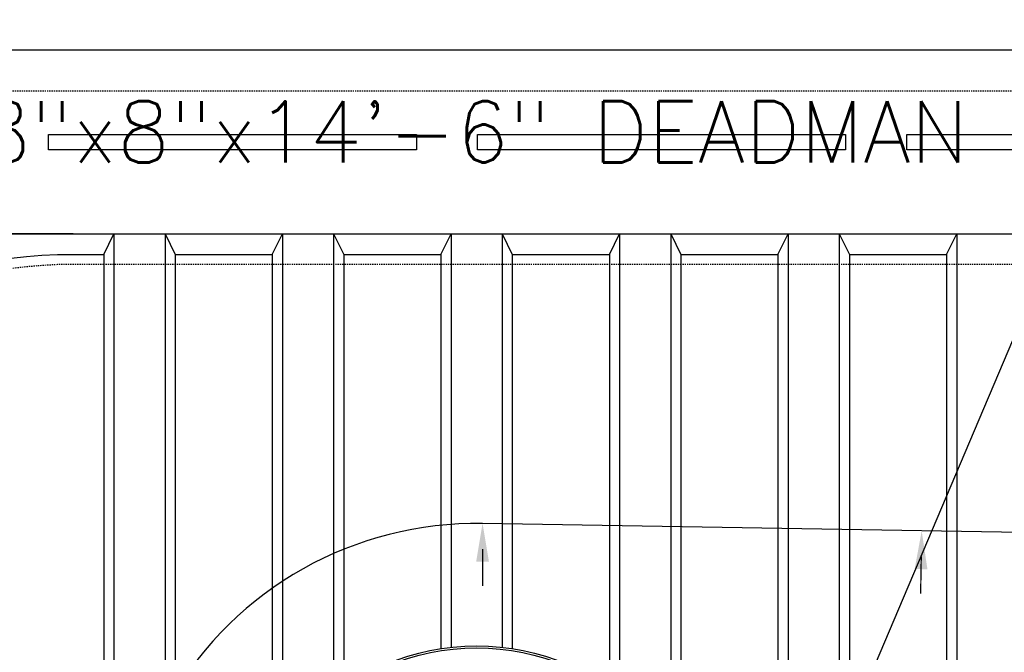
# Model space of a CAD drawing. Extents: x -285 to 5863, y 308 to 3178.
# Tile 588 of 622: x 4914 to 5010, y 1420 to 1482. Entities that reach past the tile are written whole.
import ezdxf
from ezdxf.enums import TextEntityAlignment as Align

# ---------------------------------------------------------------- set-up
doc = ezdxf.new("R2010")
doc.units = 0
doc.header["$MEASUREMENT"] = 0
doc.header["$PDSIZE"] = 1
doc.linetypes.add('HIDDEN3', pattern=[0.1875, 0.125, -0.0625])
doc.linetypes.add('VAPOR', pattern=[0.375, 0.25, -0.125])
doc.layers.get('0').update_dxf_attribs({"color": 255, "linetype": 'CONTINUOUS'})
doc.layers.get('DEFPOINTS').update_dxf_attribs({"linetype": 'CONTINUOUS'})
for name, color, linetype in [('DIM', 3, 'CONTINUOUS'), ('PIPING-VAPOR', 3, 'VAPOR'), ('TANK-ANCHOR', 4, 'CONTINUOUS'), ('TANK-MANHOLE-COVER-40', 2, 'CONTINUOUS'), ('TANK-SLOPE', 3, 'CONTINUOUS'), ('TANK-UST', 5, 'CONTINUOUS'), ('TANK-UST-RIB', 7, 'CONTINUOUS'), ('TEXT', 3, 'CONTINUOUS')]:
    doc.layers.add(name, color=color, linetype=linetype)
doc.styles.add('SIMPLEX', font='simplex')
doc.dimstyles.new('DIM64', dxfattribs={"dimscale": 64, "dimtxt": 0.09375, "dimasz": 0.09375, "dimexe": 0.0625, "dimexo": 0.0625, "dimgap": 0.046875, "dimtad": 1, "dimdec": 4, "dimzin": 3, "dimdsep": 46, "dimlunit": 4, "dimtxsty": 'SIMPLEX', "dimcen": 0, "dimclrd": 256, "dimclre": 256, "dimclrt": 256, "dimadec": 0, "dimazin": 0, "dimtfac": 1, "dimtdec": 4, "dimtmove": 0, "dimatfit": 3, "dimfxl": 1, "dimfrac": 2, "dimtolj": 1, "dimtzin": 0, "dimarcsym": 0})

# ---------------------------------------------------------------- blocks, each defined once
blk = doc.blocks.new('*D63')
at = {"layer": 'DEFPOINTS', "color": 0, "transparency": 16777216}
for p in [(4793.479, 1497.018), (4823.485, 1497.018), (4923.229, 1461.018)]:
    blk.add_point(p, dxfattribs=at)
at = {"layer": 'DIM', "lineweight": -2, "transparency": 16777216}
for p, q in [((4819.485, 1497.018), (4789.479, 1497.018)), ((4793.479, 1467.018), (4793.479, 1491.018)), ((4919.229, 1461.018), (4789.479, 1461.018))]:
    blk.add_line(p, q, dxfattribs=at)
at = {"layer": 'DIM', "transparency": 16777216}
for points in [[(4792.479, 1491.018), (4794.479, 1491.018), (4793.479, 1497.018)], [(4792.479, 1467.018), (4794.479, 1467.018), (4793.479, 1461.018)]]:
    blk.add_solid(points, dxfattribs=at)
at = {"layer": 'DIM', "transparency": 16777216, "insert": (4786.907, 1479.018), "char_height": 6, "attachment_point": 5, "rotation": 90, "style": 'SIMPLEX'}
blk.add_mtext('\\A1;3\'-0"', dxfattribs=at)

msp = doc.modelspace()

# ---------------------------------------------------------------- linework, layer by layer
msp.add_line((4526.86546, 307.96659), (5743.45636, 3178.14276))
at = {"layer": 'PIPING-VAPOR', "ltscale": 0.5}
msp.add_line((5169.47882, 1475.01839), (4823.47882, 1475.01839), dxfattribs=at)
at = {"layer": 'TANK-ANCHOR'}
msp.add_lwpolyline([(5042.83467, 1479.01839), (4868.83467, 1479.01839), (4868.83467, 1461.01839), (5042.83467, 1461.01839)], close=True, dxfattribs=at)
at = {"layer": 'TANK-ANCHOR', "color": 7}
for points in [[(4916.83467, 1469.26839), (4916.83467, 1470.76839), (4952.83467, 1470.76839), (4952.83467, 1469.26839)], [(4958.83467, 1469.26839), (4958.83467, 1470.76839), (4994.83467, 1470.76839), (4994.83467, 1469.26839)], [(5000.83467, 1469.26839), (5000.83467, 1470.76839), (5036.83467, 1470.76839), (5036.83467, 1469.26839)]]:
    msp.add_lwpolyline(points, close=True, dxfattribs=at)
at = {"layer": 'TANK-MANHOLE-COVER-40', "color": 4, "linetype": 'Continuous'}
msp.add_circle((4958.72882, 1398.01916), 22.63902, dxfattribs=at)
at = {"layer": 'TANK-MANHOLE-COVER-40', "color": 1, "linetype": 'Continuous'}
msp.add_circle((4958.72882, 1398.01916), 22.44094, dxfattribs=at)
at = {"layer": 'TANK-SLOPE'}
msp.add_lwpolyline([(5045.28867, 1364.83561, 0.9832619), (5045.28926, 1431.20116), (4959.31377, 1432.65324, 1.01702303), (4959.31315, 1363.38507)], format="xyb", close=True, dxfattribs=at)
at = {"layer": 'TANK-SLOPE', "const_width": 0.125}
for points in [[(4959.31377, 1430.15324), (4959.31377, 1426.51245)], [(5002.2593, 1429.42756), (5002.19781, 1425.78729)]]:
    msp.add_lwpolyline(points, dxfattribs=at)
at = {"layer": 'TANK-SLOPE'}
for points in [[(4958.68877, 1428.90324), (4959.31377, 1432.65324), (4959.93877, 1428.90324)], [(5002.8631, 1428.16718), (5002.30151, 1431.9272), (5001.61328, 1428.18829)]]:
    msp.add_solid(points, dxfattribs=at)
at = {"layer": 'TANK-UST'}
msp.add_lwpolyline([(4917.6928, 1337.01839, -0.9543276), (4917.6928, 1459.01839), (4922.22882, 1459.01839), (4923.22882, 1461.01839), (4928.22882, 1461.01839), (4929.22882, 1459.01839), (4938.72882, 1459.01839), (4939.72882, 1461.01839), (4944.72882, 1461.01839), (4945.72882, 1459.01839), (4955.22882, 1459.01839), (4956.22882, 1461.01839), (4961.22882, 1461.01839), (4962.22882, 1459.01839), (4971.72882, 1459.01839), (4972.72882, 1461.01839), (4977.72882, 1461.01839), (4978.72882, 1459.01839), (4988.22882, 1459.01839), (4989.22882, 1461.01839), (4994.22882, 1461.01839), (4995.22882, 1459.01839), (5004.72882, 1459.01839), (5005.72882, 1461.01839), (5010.72882, 1461.01839)], format="xyb", dxfattribs=at)
at = {"layer": 'TANK-UST', "color": 2, "linetype": 'HIDDEN3'}
msp.add_lwpolyline([(4922.22882, 1458.01839), (4917.71627, 1458.01839, 0.9539575), (4917.71627, 1338.01839), (4922.22882, 1338.01839), (5017.47902, 1338.01839), (5116.49837, 1338.01839), (5341.49837, 1338.01839), (5345.99157, 1338.01839, 0.9539575), (5345.99157, 1458.01839), (5341.49837, 1458.01839), (5116.49837, 1458.01839), (5017.47902, 1458.01839)], format="xyb", close=True, dxfattribs=at)
at = {"layer": 'TANK-UST-RIB'}
for p, q in [((4923.22882, 1461.01839), (4923.22882, 1335.01839)), ((4928.22882, 1461.01839), (4928.22882, 1335.01839)), ((4939.72882, 1461.01839), (4939.72882, 1410.32795)), ((4944.72882, 1461.01839), (4944.72882, 1415.80955)), ((4956.22882, 1461.01839), (4956.22882, 1420.51895)), ((4961.22882, 1461.01839), (4961.22882, 1420.51895)), ((4972.72882, 1461.01839), (4972.72882, 1415.80955)), ((4977.72882, 1461.01839), (4977.72882, 1410.32795)), ((4989.22882, 1461.01839), (4989.22882, 1335.01839)), ((4994.22882, 1461.01839), (4994.22882, 1406.28388)), ((5005.72882, 1461.01839), (5005.72882, 1406.28388)), ((4922.22882, 1459.01839), (4922.22882, 1337.01839)), ((4929.22882, 1459.01839), (4929.22882, 1337.01839)), ((4938.72882, 1459.01839), (4938.72882, 1408.62619)), ((4945.72882, 1459.01839), (4945.72882, 1416.55283)), ((4955.22882, 1459.01839), (4955.22882, 1420.38523)), ((4962.22882, 1459.01839), (4962.22882, 1420.38523)), ((4971.72882, 1459.01839), (4971.72882, 1416.55283)), ((4978.72882, 1459.01839), (4978.72882, 1408.62619)), ((4988.22882, 1459.01839), (4988.22882, 1337.01839)), ((4995.22882, 1459.01839), (4995.22882, 1406.89635)), ((5004.72882, 1459.01839), (5004.72882, 1406.89635))]:
    msp.add_line(p, q, dxfattribs=at)

# ---------------------------------------------------------------- texts
at = {"layer": 'TEXT', "color": 3, "style": 'SIMPLEX'}
msp.add_text('18"x8"x14\'-6" DEADMAN', height=6, dxfattribs=at).set_placement((4955.83467, 1471.01839), align=Align.MIDDLE)

# ---------------------------------------------------------------- dimensions: what is measured, and where the dimension line sits
at = {"layer": 'DIM'}
dim = msp.add_linear_dim(base=(4793.47882, 1497.01839), p1=(4923.22882, 1461.01839), p2=(4823.48499, 1497.01839), angle=90, text='3\'-0"', dimstyle='DIM64', dxfattribs=at)
dim.commit()
dim.dimension.update_dxf_attribs({"geometry": '*D63', "text_midpoint": (4786.90739, 1479.01839)})

doc.saveas('drawing.dxf')
